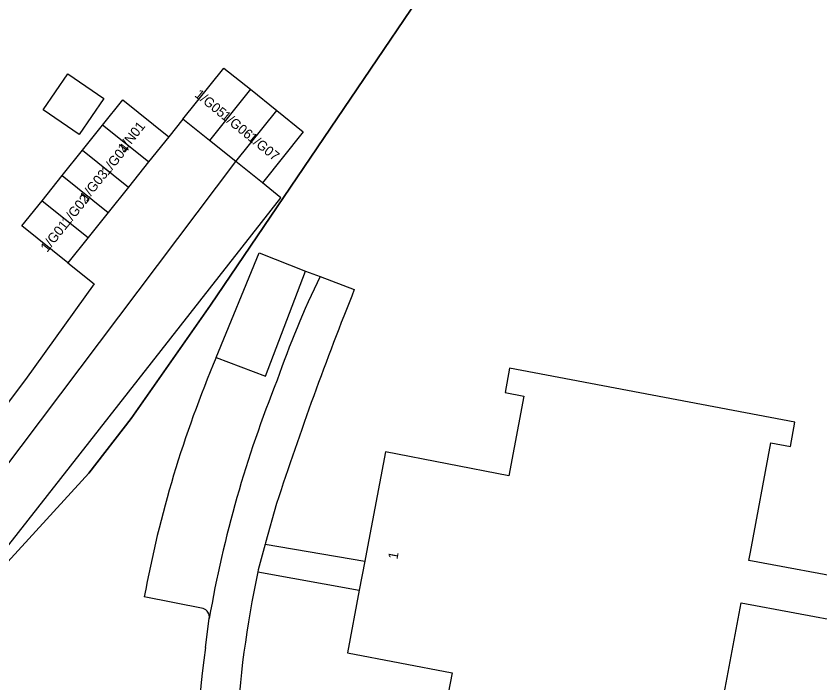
# Model space of a CAD drawing. Extents: x 158797 to 159887, y 384318 to 385255.
# Drawn here: x 159149.9 to 159232.9, y 384986.5 to 385055.3 of the extents above; entities that cross this region are included whole.
import ezdxf

# ---------------------------------------------------------------- set-up
doc = ezdxf.new("R2010")
doc.units = 0
for name, color, linetype in [('IMGEO_Groenvoorziening', 7, 'Continuous'), ('IMGEO_Hek', 7, 'Continuous'), ('IMGEO_Pand', 7, 'Continuous'), ('IMGEO_Pand_nummerreeks', 7, 'Continuous'), ('IMGEO_Parkeervlak_open', 7, 'Continuous'), ('IMGEO_Rijbaan_lokaal_open', 7, 'Continuous'), ('IMGEO_Voetpad_open', 7, 'Continuous')]:
    doc.layers.add(name, color=color, linetype=linetype)

msp = doc.modelspace()

# ---------------------------------------------------------------- linework, layer by layer
at = {"layer": 'IMGEO_Groenvoorziening'}
msp.add_lwpolyline([(159187.72, 385129.9), (159221.549, 385107.19), (159216.48, 385096.14), (159212.01, 385087.95), (159207.92, 385081.38), (159170.019, 385025.489), (159161.829, 385013.789), (159157.45, 385008.13), (159147.589, 384997.369), (159133.839, 384985.25), (159137.019, 384980.94), (159141, 384963.539), (159150.399, 384957.609), (159153.251, 384941.028)], dxfattribs=at)
at = {"layer": 'IMGEO_Hek'}
msp.add_lwpolyline([(159153.359, 384941.51), (159150.399, 384957.609), (159141, 384963.539), (159137.019, 384980.94), (159133.839, 384985.25), (159147.589, 384997.369), (159157.45, 385008.13), (159161.829, 385013.789), (159170.019, 385025.489), (159207.92, 385081.38), (159212.01, 385087.95), (159216.48, 385096.14), (159221.549, 385107.19), (159187.72, 385129.9), (159192.739, 385136.789), (159209.26, 385158.099), (159227.01, 385178.109), (159235.717, 385186.968)], dxfattribs=at)
at = {"layer": 'IMGEO_Pand'}
for points in [[(159152.738, 385045.645), (159155.293, 385049.358), (159159.015, 385046.796), (159156.461, 385043.083), (159152.738, 385045.645)], [(159167.168, 385044.684), (159171.397, 385049.958), (159174.131, 385047.766)], [(159174.131, 385047.766), (159169.902, 385042.491)], [(159174.131, 385047.766), (159176.866, 385045.573)], [(159158.881, 385044.068), (159160.964, 385046.67), (159165.713, 385042.868)], [(159172.636, 385040.299), (159176.866, 385045.573)], [(159176.866, 385045.573), (159179.6, 385043.381), (159175.37, 385038.106)], [(159169.902, 385042.491), (159167.168, 385044.684)], [(159156.798, 385041.466), (159158.881, 385044.068)], [(159163.63, 385040.266), (159158.881, 385044.068)], [(159165.713, 385042.868), (159163.63, 385040.266)], [(159172.636, 385040.299), (159169.902, 385042.491)], [(159154.714, 385038.864), (159156.798, 385041.466)], [(159156.798, 385041.466), (159161.546, 385037.664)], [(159163.63, 385040.266), (159161.546, 385037.664)], [(159175.37, 385038.106), (159172.636, 385040.299)], [(159152.631, 385036.262), (159154.714, 385038.864)], [(159154.714, 385038.864), (159159.463, 385035.062)], [(159161.546, 385037.664), (159159.463, 385035.062)], [(159258.759, 385037.579), (159253.353, 385008.571), (159253.579, 385008.529), (159251.052, 384994.974), (159250.974, 384994.988), (159236.811, 384997.629), (159236.708, 384997.072), (159225.615, 384999.132), (159225.777, 385000), (159227.88, 385011.27), (159229.89, 385010.909), (159230.35, 385013.39), (159200.899, 385018.969), (159200.429, 385016.46), (159202.369, 385016.099), (159200.82, 385007.859), (159188.07, 385010.33), (159186.123, 385000), (159185.945, 384999.056)], [(159155.296, 385029.857), (159150.547, 385033.659), (159152.631, 385036.262)], [(159152.631, 385036.262), (159157.38, 385032.459)], [(159159.463, 385035.062), (159157.38, 385032.459)], [(159157.38, 385032.459), (159155.296, 385029.857)], [(159170.617, 385020.085), (159175.028, 385030.889), (159179.825, 385029.001)], [(159170.617, 385020.085), (159175.682, 385018.161), (159179.825, 385029.001)], [(159185.945, 384999.056), (159185.383, 384996.075)], [(159185.383, 384996.075), (159184.16, 384989.59), (159194.98, 384987.539), (159194.559, 384985.38), (159224.04, 384979.78), (159224.489, 384982.27), (159222.54, 384982.65), (159224.795, 384994.738), (159235.88, 384992.676), (159234.09, 384983.016), (159262.579, 384977.707), (159260.791, 384968.114), (159322.84, 384956.53)]]:
    msp.add_lwpolyline(points, dxfattribs=at)
at = {"layer": 'IMGEO_Parkeervlak_open'}
for points in [[(159134.343, 384989.569), (159137.859, 384990.346), (159147.215, 385002.279), (159149.19, 385000.73), (159177.289, 385036.566), (159175.37, 385038.106)], [(159179.825, 385029.001), (159181.341, 385028.427)], [(159169.251, 384994.175), (159163.179, 384995.361)]]:
    msp.add_lwpolyline(points, dxfattribs=at)
for centre, radius, start, end in [((159277.528, 384974.441), 116.247, 156.88066, 169.63243), ((159168.947, 384993.271), 0.954, 352.60376, 71.41704)]:
    msp.add_arc(centre, radius, start, end, dxfattribs=at)
at = {"layer": 'IMGEO_Rijbaan_lokaal_open'}
for points in [[(159167.168, 385044.684), (159165.713, 385042.868)], [(159134.343, 384989.569), (159172.636, 385040.299)], [(159155.296, 385029.857), (159158.018, 385027.678), (159150.926, 385017.823), (159138.932, 385001.917), (159132.728, 384993.243), (159130.621, 384989.574), (159130.802, 384982.659), (159131.968, 384977.645), (159135.618, 384964.166), (159143.646, 384954.591)], [(159181.341, 385028.427), (159184.866, 385027.092)], [(159176.836, 385005.013), (159175.71, 385000.945), (159175.672, 385000.804)], [(159175.672, 385000.804), (159174.951, 384998.146), (159174.908, 384997.949)], [(159169.501, 384990.131), (159169.893, 384993.148)]]:
    msp.add_lwpolyline(points, dxfattribs=at)
for centre, radius, start, end in [((159262.663, 384988.408), 90.636, 153.79798, 161.12366), ((159526.797, 384890.234), 368.303, 158.18623, 161.84172), ((159287.737, 384972.84), 119.581, 157.95056, 170.22207), ((159278.033, 384975.789), 105.479, 167.87256, 177.01606), ((159260.508, 384977.015), 91.947, 171.79882, 184.97441)]:
    msp.add_arc(centre, radius, start, end, dxfattribs=at)
at = {"layer": 'IMGEO_Voetpad_open'}
for points in [[(159175.672, 385000.804), (159185.945, 384999.056)], [(159174.908, 384997.949), (159185.383, 384996.075)]]:
    msp.add_lwpolyline(points, dxfattribs=at)

# ---------------------------------------------------------------- texts
at = {"layer": 'IMGEO_Pand_nummerreeks'}
for s, rotation, p in [('1/G05', 320.78829, (159168.306, 385047.075)), ('1/G06', 320.78829, (159171.047, 385044.839)), ('1/N01', 51.64865, (159161.126, 385041.143)), ('1/G07', 320.78829, (159173.788, 385042.603)), ('1/G04', 51.29875, (159159.419, 385038.817)), ('1/G03', 51.29875, (159157.21, 385036.117)), ('1/G02', 51.29875, (159155.31, 385033.575)), ('1/G01', 51.29875, (159153.151, 385030.881)), ('1', 79.32601, (159189.309, 384999.194))]:
    msp.add_text(s, height=1, rotation=rotation, dxfattribs=at).set_placement(p)

doc.saveas('drawing.dxf')
